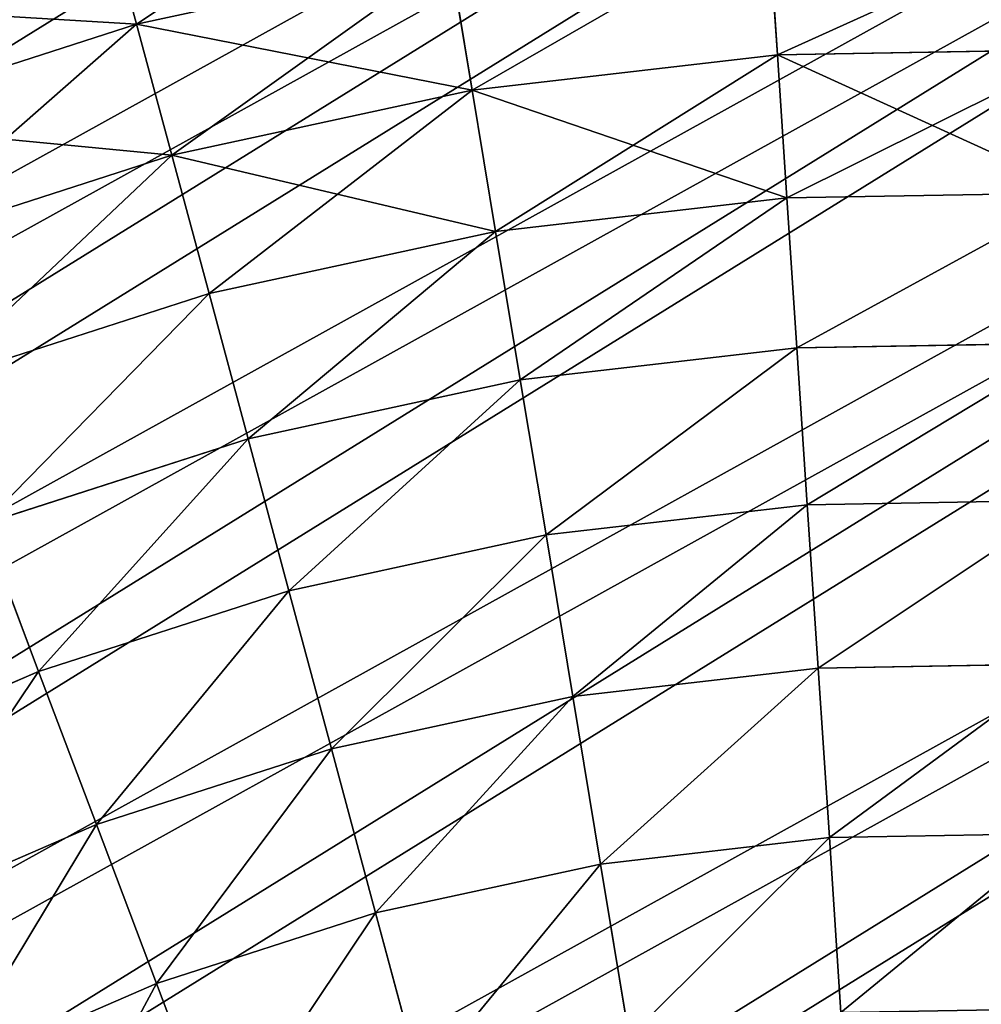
# Model space of a CAD drawing. Extents: x 5 to 635, y -14 to 121.
# Tile 259 of 453: x 399 to 410, y 79 to 91. Entities that reach past the tile are written whole.
import ezdxf

# ---------------------------------------------------------------- set-up
doc = ezdxf.new("R2010")
doc.units = 0
doc.layers.get('0').update_dxf_attribs({"color": 13, "linetype": 'CONTINUOUS'})

# ---------------------------------------------------------------- blocks, each defined once
blk = doc.blocks.new('COMPONENT_4')
for p, q in [((39.944, 87.287, 18.22), (39.552, 88.747, 20.155)), ((39.944, 87.287, 81.659), (39.552, 88.747, 79.725)), ((47.522, 86.925, 16.362), (47.416, 88.527, 18.22)), ((47.416, 88.527, 81.659), (47.522, 86.925, 83.518)), ((43.65, 88.09, 18.22), (39.944, 87.287, 18.22)), ((43.65, 88.09, 81.659), (39.944, 87.287, 81.659)), ((43.912, 86.507, 16.362), (43.65, 88.09, 18.22)), ((43.65, 88.09, 81.659), (43.912, 86.507, 83.518)), ((39.944, 87.287, 18.22), (36.335, 86.124, 18.22)), ((39.944, 87.287, 81.659), (36.335, 86.124, 81.659)), ((40.361, 85.737, 16.362), (39.944, 87.287, 18.22)), ((40.361, 85.737, 83.518), (39.944, 87.287, 81.659)), ((47.522, 86.925, 16.362), (43.912, 86.507, 16.362)), ((47.522, 86.925, 83.518), (43.912, 86.507, 83.518)), ((51.156, 86.988, 16.362), (47.522, 86.925, 16.362)), ((51.156, 86.988, 83.518), (47.522, 86.925, 83.518)), ((47.635, 85.235, 14.584), (47.522, 86.925, 16.362)), ((47.522, 86.925, 83.518), (47.635, 85.235, 85.295)), ((43.912, 86.507, 16.362), (40.361, 85.737, 16.362)), ((43.912, 86.507, 83.518), (40.361, 85.737, 83.518)), ((44.19, 84.836, 14.584), (43.912, 86.507, 16.362)), ((43.912, 86.507, 83.518), (44.19, 84.836, 85.295)), ((40.361, 85.737, 16.362), (36.902, 84.622, 16.362)), ((40.361, 85.737, 83.518), (36.902, 84.622, 83.518)), ((40.801, 84.101, 14.584), (40.361, 85.737, 16.362)), ((40.801, 84.101, 85.295), (40.361, 85.737, 83.518)), ((51.102, 85.294, 14.584), (47.635, 85.235, 14.584)), ((51.102, 85.294, 85.295), (47.635, 85.235, 85.295)), ((47.635, 85.235, 14.584), (44.19, 84.836, 14.584)), ((47.635, 85.235, 85.295), (44.19, 84.836, 85.295)), ((47.752, 83.459, 12.892), (47.635, 85.235, 14.584)), ((47.635, 85.235, 85.295), (47.752, 83.459, 86.987)), ((44.19, 84.836, 14.584), (40.801, 84.101, 14.584)), ((44.19, 84.836, 85.295), (40.801, 84.101, 85.295)), ((44.481, 83.08, 12.892), (44.19, 84.836, 14.584)), ((44.19, 84.836, 85.295), (44.481, 83.08, 86.987)), ((40.801, 84.101, 14.584), (37.5, 83.037, 14.584)), ((40.801, 84.101, 85.295), (37.5, 83.037, 85.295)), ((41.263, 82.382, 12.892), (40.801, 84.101, 14.584)), ((41.263, 82.382, 86.987), (40.801, 84.101, 85.295)), ((47.752, 83.459, 12.892), (44.481, 83.08, 12.892)), ((47.752, 83.459, 86.987), (44.481, 83.08, 86.987)), ((51.045, 83.516, 12.892), (47.752, 83.459, 12.892)), ((51.045, 83.516, 86.987), (47.752, 83.459, 86.987)), ((47.876, 81.603, 11.289), (47.752, 83.459, 12.892)), ((47.752, 83.459, 86.987), (47.876, 81.603, 88.59)), ((44.481, 83.08, 12.892), (41.263, 82.382, 12.892)), ((44.481, 83.08, 86.987), (41.263, 82.382, 86.987)), ((44.786, 81.245, 11.289), (44.481, 83.08, 12.892)), ((44.481, 83.08, 86.987), (44.786, 81.245, 88.59)), ((41.263, 82.382, 12.892), (38.128, 81.372, 12.892)), ((41.263, 82.382, 86.987), (38.128, 81.372, 86.987)), ((41.746, 80.585, 11.289), (41.263, 82.382, 12.892)), ((41.746, 80.585, 88.59), (41.263, 82.382, 86.987)), ((47.876, 81.603, 11.289), (44.786, 81.245, 11.289)), ((47.876, 81.603, 88.59), (44.786, 81.245, 88.59)), ((50.986, 81.656, 11.289), (47.876, 81.603, 11.289)), ((50.986, 81.656, 88.59), (47.876, 81.603, 88.59)), ((48.004, 79.67, 9.779), (47.876, 81.603, 11.289)), ((47.876, 81.603, 88.59), (48.004, 79.67, 90.1)), ((38.785, 79.631, 11.289), (38.128, 81.372, 12.892)), ((38.785, 79.631, 88.59), (38.128, 81.372, 86.987)), ((44.786, 81.245, 11.289), (41.746, 80.585, 11.289)), ((44.786, 81.245, 88.59), (41.746, 80.585, 88.59)), ((45.103, 79.334, 9.779), (44.786, 81.245, 11.289)), ((44.786, 81.245, 88.59), (45.103, 79.334, 90.1)), ((41.746, 80.585, 11.289), (38.785, 79.631, 11.289)), ((41.746, 80.585, 88.59), (38.785, 79.631, 88.59)), ((42.249, 78.715, 9.779), (41.746, 80.585, 11.289)), ((42.249, 78.715, 90.1), (41.746, 80.585, 88.59)), ((50.924, 79.72, 9.779), (48.004, 79.67, 9.779)), ((50.924, 79.72, 90.1), (48.004, 79.67, 90.1)), ((38.785, 79.631, 11.289), (35.932, 78.392, 11.289)), ((38.785, 79.631, 88.59), (35.932, 78.392, 88.59)), ((39.469, 77.819, 9.779), (38.785, 79.631, 11.289)), ((39.469, 77.819, 90.1), (38.785, 79.631, 88.59)), ((48.004, 79.67, 9.779), (45.103, 79.334, 9.779)), ((48.004, 79.67, 90.1), (45.103, 79.334, 90.1)), ((48.137, 77.665, 8.366), (48.004, 79.67, 9.779)), ((48.004, 79.67, 90.1), (48.137, 77.665, 91.513)), ((45.103, 79.334, 9.779), (42.249, 78.715, 9.779)), ((45.103, 79.334, 90.1), (42.249, 78.715, 90.1)), ((45.432, 77.352, 8.366), (45.103, 79.334, 9.779)), ((45.103, 79.334, 90.1), (45.432, 77.352, 91.513)), ((42.249, 78.715, 9.779), (39.469, 77.819, 9.779)), ((42.249, 78.715, 90.1), (39.469, 77.819, 90.1)), ((42.77, 76.775, 8.366), (42.249, 78.715, 9.779)), ((42.77, 76.775, 91.513), (42.249, 78.715, 90.1)), ((39.469, 77.819, 9.779), (36.79, 76.655, 9.779)), ((39.469, 77.819, 90.1), (36.79, 76.655, 90.1)), ((40.178, 75.94, 8.366), (39.469, 77.819, 9.779)), ((40.178, 75.94, 91.513), (39.469, 77.819, 90.1)), ((50.86, 77.712, 8.366), (48.137, 77.665, 8.366)), ((50.86, 77.712, 91.513), (48.137, 77.665, 91.513)), ((48.137, 77.665, 8.366), (45.432, 77.352, 8.366)), ((48.137, 77.665, 91.513), (45.432, 77.352, 91.513)), ((48.274, 75.594, 7.053), (48.137, 77.665, 8.366)), ((48.137, 77.665, 91.513), (48.274, 75.594, 92.826)), ((45.432, 77.352, 8.366), (42.77, 76.775, 8.366)), ((45.432, 77.352, 91.513), (42.77, 76.775, 91.513)), ((45.771, 75.304, 7.053), (45.432, 77.352, 8.366)), ((45.432, 77.352, 91.513), (45.771, 75.304, 92.826)), ((42.77, 76.775, 8.366), (40.178, 75.94, 8.366)), ((42.77, 76.775, 91.513), (40.178, 75.94, 91.513)), ((43.309, 74.77, 7.053), (42.77, 76.775, 8.366)), ((43.309, 74.77, 92.826), (42.77, 76.775, 91.513)), ((40.178, 75.94, 8.366), (37.68, 74.854, 8.366)), ((40.178, 75.94, 91.513), (37.68, 74.854, 91.513)), ((40.911, 73.997, 7.053), (40.178, 75.94, 8.366)), ((40.911, 73.997, 92.826), (40.178, 75.94, 91.513))]:
    blk.add_line(p, q)
mesh = blk.add_polyface()
corners = [(39.552, 88.747, 20.155), (43.65, 88.09, 18.22), (39.944, 87.287, 18.22), (43.402, 89.581, 20.155)]
mesh.append_faces([[corners[k] for k in face] for face in [(0, 1, 2), (1, 0, 3)]], dxfattribs={"vtx0": -1})
mesh = blk.add_polyface()
corners = [(39.944, 87.287, 81.659), (43.402, 89.581, 79.725), (39.552, 88.747, 79.725), (43.65, 88.09, 81.659)]
mesh.append_faces([[corners[k] for k in face] for face in [(0, 1, 2), (1, 0, 3)]], dxfattribs={"vtx0": -1})
mesh = blk.add_polyface()
corners = [(35.802, 87.538, 20.155), (39.944, 87.287, 18.22), (36.335, 86.124, 18.22), (39.552, 88.747, 20.155)]
mesh.append_faces([[corners[k] for k in face] for face in [(0, 1, 2), (1, 0, 3)]], dxfattribs={"vtx0": -1})
mesh = blk.add_polyface()
corners = [(36.335, 86.124, 81.659), (39.552, 88.747, 79.725), (35.802, 87.538, 79.725), (39.944, 87.287, 81.659)]
mesh.append_faces([[corners[k] for k in face] for face in [(0, 1, 2), (1, 0, 3)]], dxfattribs={"vtx0": -1})
mesh = blk.add_polyface()
corners = [(47.416, 88.527, 18.22), (51.156, 86.988, 16.362), (47.522, 86.925, 16.362), (51.207, 88.592, 18.22)]
mesh.append_faces([[corners[k] for k in face] for face in [(0, 1, 2), (1, 0, 3)]], dxfattribs={"vtx0": -1})
mesh = blk.add_polyface()
corners = [(47.522, 86.925, 83.518), (51.207, 88.592, 81.659), (47.416, 88.527, 81.659), (51.156, 86.988, 83.518)]
mesh.append_faces([[corners[k] for k in face] for face in [(0, 1, 2), (1, 0, 3)]], dxfattribs={"vtx0": -1})
mesh = blk.add_polyface()
corners = [(43.912, 86.507, 16.362), (47.416, 88.527, 18.22), (47.522, 86.925, 16.362), (43.65, 88.09, 18.22)]
mesh.append_faces([[corners[k] for k in face] for face in [(0, 1, 2), (1, 0, 3)]], dxfattribs={"vtx0": -1})
mesh = blk.add_polyface()
corners = [(43.912, 86.507, 83.518), (47.416, 88.527, 81.659), (43.65, 88.09, 81.659), (47.522, 86.925, 83.518)]
mesh.append_faces([[corners[k] for k in face] for face in [(0, 1, 2), (1, 0, 3)]], dxfattribs={"vtx0": -1})
mesh = blk.add_polyface()
corners = [(39.944, 87.287, 18.22), (43.912, 86.507, 16.362), (40.361, 85.737, 16.362), (43.65, 88.09, 18.22)]
mesh.append_faces([[corners[k] for k in face] for face in [(0, 1, 2), (1, 0, 3)]], dxfattribs={"vtx0": -1})
mesh = blk.add_polyface()
corners = [(40.361, 85.737, 83.518), (43.65, 88.09, 81.659), (39.944, 87.287, 81.659), (43.912, 86.507, 83.518)]
mesh.append_faces([[corners[k] for k in face] for face in [(0, 1, 2), (1, 0, 3)]], dxfattribs={"vtx0": -1})
mesh = blk.add_polyface()
corners = [(36.335, 86.124, 18.22), (40.361, 85.737, 16.362), (36.902, 84.622, 16.362), (39.944, 87.287, 18.22)]
mesh.append_faces([[corners[k] for k in face] for face in [(0, 1, 2), (1, 0, 3)]], dxfattribs={"vtx0": -1})
mesh = blk.add_polyface()
corners = [(36.902, 84.622, 83.518), (39.944, 87.287, 81.659), (36.335, 86.124, 81.659), (40.361, 85.737, 83.518)]
mesh.append_faces([[corners[k] for k in face] for face in [(0, 1, 2), (1, 0, 3)]], dxfattribs={"vtx0": -1})
mesh = blk.add_polyface()
corners = [(43.912, 86.507, 16.362), (47.635, 85.235, 14.584), (44.19, 84.836, 14.584), (47.522, 86.925, 16.362)]
mesh.append_faces([[corners[k] for k in face] for face in [(0, 1, 2), (1, 0, 3)]], dxfattribs={"vtx0": -1})
mesh = blk.add_polyface()
corners = [(44.19, 84.836, 85.295), (47.522, 86.925, 83.518), (43.912, 86.507, 83.518), (47.635, 85.235, 85.295)]
mesh.append_faces([[corners[k] for k in face] for face in [(0, 1, 2), (1, 0, 3)]], dxfattribs={"vtx0": -1})
mesh = blk.add_polyface()
corners = [(47.522, 86.925, 16.362), (51.102, 85.294, 14.584), (47.635, 85.235, 14.584), (51.156, 86.988, 16.362)]
mesh.append_faces([[corners[k] for k in face] for face in [(0, 1, 2), (1, 0, 3)]], dxfattribs={"vtx0": -1})
mesh = blk.add_polyface()
corners = [(47.635, 85.235, 85.295), (51.156, 86.988, 83.518), (47.522, 86.925, 83.518), (51.102, 85.294, 85.295)]
mesh.append_faces([[corners[k] for k in face] for face in [(0, 1, 2), (1, 0, 3)]], dxfattribs={"vtx0": -1})
mesh = blk.add_polyface()
corners = [(40.361, 85.737, 16.362), (44.19, 84.836, 14.584), (40.801, 84.101, 14.584), (43.912, 86.507, 16.362)]
mesh.append_faces([[corners[k] for k in face] for face in [(0, 1, 2), (1, 0, 3)]], dxfattribs={"vtx0": -1})
mesh = blk.add_polyface()
corners = [(40.801, 84.101, 85.295), (43.912, 86.507, 83.518), (40.361, 85.737, 83.518), (44.19, 84.836, 85.295)]
mesh.append_faces([[corners[k] for k in face] for face in [(0, 1, 2), (1, 0, 3)]], dxfattribs={"vtx0": -1})
mesh = blk.add_polyface()
corners = [(40.361, 85.737, 16.362), (37.5, 83.037, 14.584), (36.902, 84.622, 16.362), (40.801, 84.101, 14.584)]
mesh.append_faces([[corners[k] for k in face] for face in [(0, 1, 2), (1, 0, 3)]], dxfattribs={"vtx0": -1})
mesh = blk.add_polyface()
corners = [(37.5, 83.037, 85.295), (40.361, 85.737, 83.518), (36.902, 84.622, 83.518), (40.801, 84.101, 85.295)]
mesh.append_faces([[corners[k] for k in face] for face in [(0, 1, 2), (1, 0, 3)]], dxfattribs={"vtx0": -1})
mesh = blk.add_polyface()
corners = [(51.102, 85.294, 14.584), (47.752, 83.459, 12.892), (47.635, 85.235, 14.584), (51.045, 83.516, 12.892)]
mesh.append_faces([[corners[k] for k in face] for face in [(0, 1, 2), (1, 0, 3)]], dxfattribs={"vtx0": -1})
mesh = blk.add_polyface()
corners = [(47.752, 83.459, 86.987), (51.102, 85.294, 85.295), (47.635, 85.235, 85.295), (51.045, 83.516, 86.987)]
mesh.append_faces([[corners[k] for k in face] for face in [(0, 1, 2), (1, 0, 3)]], dxfattribs={"vtx0": -1})
mesh = blk.add_polyface()
corners = [(47.635, 85.235, 14.584), (44.481, 83.08, 12.892), (44.19, 84.836, 14.584), (47.752, 83.459, 12.892)]
mesh.append_faces([[corners[k] for k in face] for face in [(0, 1, 2), (1, 0, 3)]], dxfattribs={"vtx0": -1})
mesh = blk.add_polyface()
corners = [(44.481, 83.08, 86.987), (47.635, 85.235, 85.295), (44.19, 84.836, 85.295), (47.752, 83.459, 86.987)]
mesh.append_faces([[corners[k] for k in face] for face in [(0, 1, 2), (1, 0, 3)]], dxfattribs={"vtx0": -1})
mesh = blk.add_polyface()
corners = [(44.19, 84.836, 14.584), (41.263, 82.382, 12.892), (40.801, 84.101, 14.584), (44.481, 83.08, 12.892)]
mesh.append_faces([[corners[k] for k in face] for face in [(0, 1, 2), (1, 0, 3)]], dxfattribs={"vtx0": -1})
mesh = blk.add_polyface()
corners = [(41.263, 82.382, 86.987), (44.19, 84.836, 85.295), (40.801, 84.101, 85.295), (44.481, 83.08, 86.987)]
mesh.append_faces([[corners[k] for k in face] for face in [(0, 1, 2), (1, 0, 3)]], dxfattribs={"vtx0": -1})
mesh = blk.add_polyface()
corners = [(40.801, 84.101, 14.584), (38.128, 81.372, 12.892), (37.5, 83.037, 14.584), (41.263, 82.382, 12.892)]
mesh.append_faces([[corners[k] for k in face] for face in [(0, 1, 2), (1, 0, 3)]], dxfattribs={"vtx0": -1})
mesh = blk.add_polyface()
corners = [(38.128, 81.372, 86.987), (40.801, 84.101, 85.295), (37.5, 83.037, 85.295), (41.263, 82.382, 86.987)]
mesh.append_faces([[corners[k] for k in face] for face in [(0, 1, 2), (1, 0, 3)]], dxfattribs={"vtx0": -1})
mesh = blk.add_polyface()
corners = [(47.752, 83.459, 12.892), (44.786, 81.245, 11.289), (44.481, 83.08, 12.892), (47.876, 81.603, 11.289)]
mesh.append_faces([[corners[k] for k in face] for face in [(0, 1, 2), (1, 0, 3)]], dxfattribs={"vtx0": -1})
mesh = blk.add_polyface()
corners = [(44.786, 81.245, 88.59), (47.752, 83.459, 86.987), (44.481, 83.08, 86.987), (47.876, 81.603, 88.59)]
mesh.append_faces([[corners[k] for k in face] for face in [(0, 1, 2), (1, 0, 3)]], dxfattribs={"vtx0": -1})
mesh = blk.add_polyface()
corners = [(51.045, 83.516, 12.892), (47.876, 81.603, 11.289), (47.752, 83.459, 12.892), (50.986, 81.656, 11.289)]
mesh.append_faces([[corners[k] for k in face] for face in [(0, 1, 2), (1, 0, 3)]], dxfattribs={"vtx0": -1})
mesh = blk.add_polyface()
corners = [(47.876, 81.603, 88.59), (51.045, 83.516, 86.987), (47.752, 83.459, 86.987), (50.986, 81.656, 88.59)]
mesh.append_faces([[corners[k] for k in face] for face in [(0, 1, 2), (1, 0, 3)]], dxfattribs={"vtx0": -1})
mesh = blk.add_polyface()
corners = [(44.481, 83.08, 12.892), (41.746, 80.585, 11.289), (41.263, 82.382, 12.892), (44.786, 81.245, 11.289)]
mesh.append_faces([[corners[k] for k in face] for face in [(0, 1, 2), (1, 0, 3)]], dxfattribs={"vtx0": -1})
mesh = blk.add_polyface()
corners = [(41.746, 80.585, 88.59), (44.481, 83.08, 86.987), (41.263, 82.382, 86.987), (44.786, 81.245, 88.59)]
mesh.append_faces([[corners[k] for k in face] for face in [(0, 1, 2), (1, 0, 3)]], dxfattribs={"vtx0": -1})
mesh = blk.add_polyface()
corners = [(41.263, 82.382, 12.892), (38.785, 79.631, 11.289), (38.128, 81.372, 12.892), (41.746, 80.585, 11.289)]
mesh.append_faces([[corners[k] for k in face] for face in [(0, 1, 2), (1, 0, 3)]], dxfattribs={"vtx0": -1})
mesh = blk.add_polyface()
corners = [(38.785, 79.631, 88.59), (41.263, 82.382, 86.987), (38.128, 81.372, 86.987), (41.746, 80.585, 88.59)]
mesh.append_faces([[corners[k] for k in face] for face in [(0, 1, 2), (1, 0, 3)]], dxfattribs={"vtx0": -1})
mesh = blk.add_polyface()
corners = [(47.876, 81.603, 11.289), (45.103, 79.334, 9.779), (44.786, 81.245, 11.289), (48.004, 79.67, 9.779)]
mesh.append_faces([[corners[k] for k in face] for face in [(0, 1, 2), (1, 0, 3)]], dxfattribs={"vtx0": -1})
mesh = blk.add_polyface()
corners = [(45.103, 79.334, 90.1), (47.876, 81.603, 88.59), (44.786, 81.245, 88.59), (48.004, 79.67, 90.1)]
mesh.append_faces([[corners[k] for k in face] for face in [(0, 1, 2), (1, 0, 3)]], dxfattribs={"vtx0": -1})
mesh = blk.add_polyface()
corners = [(50.986, 81.656, 11.289), (48.004, 79.67, 9.779), (47.876, 81.603, 11.289), (50.924, 79.72, 9.779)]
mesh.append_faces([[corners[k] for k in face] for face in [(0, 1, 2), (1, 0, 3)]], dxfattribs={"vtx0": -1})
mesh = blk.add_polyface()
corners = [(48.004, 79.67, 90.1), (50.986, 81.656, 88.59), (47.876, 81.603, 88.59), (50.924, 79.72, 90.1)]
mesh.append_faces([[corners[k] for k in face] for face in [(0, 1, 2), (1, 0, 3)]], dxfattribs={"vtx0": -1})
mesh = blk.add_polyface()
corners = [(38.128, 81.372, 12.892), (35.932, 78.392, 11.289), (35.108, 80.06, 12.892), (38.785, 79.631, 11.289)]
mesh.append_faces([[corners[k] for k in face] for face in [(0, 1, 2), (1, 0, 3)]], dxfattribs={"vtx0": -1})
mesh = blk.add_polyface()
corners = [(35.932, 78.392, 88.59), (38.128, 81.372, 86.987), (35.108, 80.06, 86.987), (38.785, 79.631, 88.59)]
mesh.append_faces([[corners[k] for k in face] for face in [(0, 1, 2), (1, 0, 3)]], dxfattribs={"vtx0": -1})
mesh = blk.add_polyface()
corners = [(44.786, 81.245, 11.289), (42.249, 78.715, 9.779), (41.746, 80.585, 11.289), (45.103, 79.334, 9.779)]
mesh.append_faces([[corners[k] for k in face] for face in [(0, 1, 2), (1, 0, 3)]], dxfattribs={"vtx0": -1})
mesh = blk.add_polyface()
corners = [(42.249, 78.715, 90.1), (44.786, 81.245, 88.59), (41.746, 80.585, 88.59), (45.103, 79.334, 90.1)]
mesh.append_faces([[corners[k] for k in face] for face in [(0, 1, 2), (1, 0, 3)]], dxfattribs={"vtx0": -1})
mesh = blk.add_polyface()
corners = [(41.746, 80.585, 11.289), (39.469, 77.819, 9.779), (38.785, 79.631, 11.289), (42.249, 78.715, 9.779)]
mesh.append_faces([[corners[k] for k in face] for face in [(0, 1, 2), (1, 0, 3)]], dxfattribs={"vtx0": -1})
mesh = blk.add_polyface()
corners = [(39.469, 77.819, 90.1), (41.746, 80.585, 88.59), (38.785, 79.631, 88.59), (42.249, 78.715, 90.1)]
mesh.append_faces([[corners[k] for k in face] for face in [(0, 1, 2), (1, 0, 3)]], dxfattribs={"vtx0": -1})
mesh = blk.add_polyface()
corners = [(50.924, 79.72, 9.779), (48.137, 77.665, 8.366), (48.004, 79.67, 9.779), (50.86, 77.712, 8.366)]
mesh.append_faces([[corners[k] for k in face] for face in [(0, 1, 2), (1, 0, 3)]], dxfattribs={"vtx0": -1})
mesh = blk.add_polyface()
corners = [(48.137, 77.665, 91.513), (50.924, 79.72, 90.1), (48.004, 79.67, 90.1), (50.86, 77.712, 91.513)]
mesh.append_faces([[corners[k] for k in face] for face in [(0, 1, 2), (1, 0, 3)]], dxfattribs={"vtx0": -1})
mesh = blk.add_polyface()
corners = [(38.785, 79.631, 11.289), (36.79, 76.655, 9.779), (35.932, 78.392, 11.289), (39.469, 77.819, 9.779)]
mesh.append_faces([[corners[k] for k in face] for face in [(0, 1, 2), (1, 0, 3)]], dxfattribs={"vtx0": -1})
mesh = blk.add_polyface()
corners = [(36.79, 76.655, 90.1), (38.785, 79.631, 88.59), (35.932, 78.392, 88.59), (39.469, 77.819, 90.1)]
mesh.append_faces([[corners[k] for k in face] for face in [(0, 1, 2), (1, 0, 3)]], dxfattribs={"vtx0": -1})
mesh = blk.add_polyface()
corners = [(48.004, 79.67, 9.779), (45.432, 77.352, 8.366), (45.103, 79.334, 9.779), (48.137, 77.665, 8.366)]
mesh.append_faces([[corners[k] for k in face] for face in [(0, 1, 2), (1, 0, 3)]], dxfattribs={"vtx0": -1})
mesh = blk.add_polyface()
corners = [(45.432, 77.352, 91.513), (48.004, 79.67, 90.1), (45.103, 79.334, 90.1), (48.137, 77.665, 91.513)]
mesh.append_faces([[corners[k] for k in face] for face in [(0, 1, 2), (1, 0, 3)]], dxfattribs={"vtx0": -1})
mesh = blk.add_polyface()
corners = [(45.103, 79.334, 9.779), (42.77, 76.775, 8.366), (42.249, 78.715, 9.779), (45.432, 77.352, 8.366)]
mesh.append_faces([[corners[k] for k in face] for face in [(0, 1, 2), (1, 0, 3)]], dxfattribs={"vtx0": -1})
mesh = blk.add_polyface()
corners = [(42.77, 76.775, 91.513), (45.103, 79.334, 90.1), (42.249, 78.715, 90.1), (45.432, 77.352, 91.513)]
mesh.append_faces([[corners[k] for k in face] for face in [(0, 1, 2), (1, 0, 3)]], dxfattribs={"vtx0": -1})
mesh = blk.add_polyface()
corners = [(42.249, 78.715, 9.779), (40.178, 75.94, 8.366), (39.469, 77.819, 9.779), (42.77, 76.775, 8.366)]
mesh.append_faces([[corners[k] for k in face] for face in [(0, 1, 2), (1, 0, 3)]], dxfattribs={"vtx0": -1})
mesh = blk.add_polyface()
corners = [(40.178, 75.94, 91.513), (42.249, 78.715, 90.1), (39.469, 77.819, 90.1), (42.77, 76.775, 91.513)]
mesh.append_faces([[corners[k] for k in face] for face in [(0, 1, 2), (1, 0, 3)]], dxfattribs={"vtx0": -1})
mesh = blk.add_polyface()
corners = [(39.469, 77.819, 9.779), (37.68, 74.854, 8.366), (36.79, 76.655, 9.779), (40.178, 75.94, 8.366)]
mesh.append_faces([[corners[k] for k in face] for face in [(0, 1, 2), (1, 0, 3)]], dxfattribs={"vtx0": -1})
mesh = blk.add_polyface()
corners = [(37.68, 74.854, 91.513), (39.469, 77.819, 90.1), (36.79, 76.655, 90.1), (40.178, 75.94, 91.513)]
mesh.append_faces([[corners[k] for k in face] for face in [(0, 1, 2), (1, 0, 3)]], dxfattribs={"vtx0": -1})
mesh = blk.add_polyface()
corners = [(50.86, 77.712, 8.366), (48.274, 75.594, 7.053), (48.137, 77.665, 8.366), (50.794, 75.637, 7.053)]
mesh.append_faces([[corners[k] for k in face] for face in [(0, 1, 2), (1, 0, 3)]], dxfattribs={"vtx0": -1})
mesh = blk.add_polyface()
corners = [(48.274, 75.594, 92.826), (50.86, 77.712, 91.513), (48.137, 77.665, 91.513), (50.794, 75.637, 92.826)]
mesh.append_faces([[corners[k] for k in face] for face in [(0, 1, 2), (1, 0, 3)]], dxfattribs={"vtx0": -1})
mesh = blk.add_polyface()
corners = [(48.137, 77.665, 8.366), (45.771, 75.304, 7.053), (45.432, 77.352, 8.366), (48.274, 75.594, 7.053)]
mesh.append_faces([[corners[k] for k in face] for face in [(0, 1, 2), (1, 0, 3)]], dxfattribs={"vtx0": -1})
mesh = blk.add_polyface()
corners = [(45.771, 75.304, 92.826), (48.137, 77.665, 91.513), (45.432, 77.352, 91.513), (48.274, 75.594, 92.826)]
mesh.append_faces([[corners[k] for k in face] for face in [(0, 1, 2), (1, 0, 3)]], dxfattribs={"vtx0": -1})
mesh = blk.add_polyface()
corners = [(45.432, 77.352, 8.366), (43.309, 74.77, 7.053), (42.77, 76.775, 8.366), (45.771, 75.304, 7.053)]
mesh.append_faces([[corners[k] for k in face] for face in [(0, 1, 2), (1, 0, 3)]], dxfattribs={"vtx0": -1})
mesh = blk.add_polyface()
corners = [(43.309, 74.77, 92.826), (45.432, 77.352, 91.513), (42.77, 76.775, 91.513), (45.771, 75.304, 92.826)]
mesh.append_faces([[corners[k] for k in face] for face in [(0, 1, 2), (1, 0, 3)]], dxfattribs={"vtx0": -1})
mesh = blk.add_polyface()
corners = [(42.77, 76.775, 8.366), (40.911, 73.997, 7.053), (40.178, 75.94, 8.366), (43.309, 74.77, 7.053)]
mesh.append_faces([[corners[k] for k in face] for face in [(0, 1, 2), (1, 0, 3)]], dxfattribs={"vtx0": -1})
mesh = blk.add_polyface()
corners = [(40.911, 73.997, 92.826), (42.77, 76.775, 91.513), (40.178, 75.94, 91.513), (43.309, 74.77, 92.826)]
mesh.append_faces([[corners[k] for k in face] for face in [(0, 1, 2), (1, 0, 3)]], dxfattribs={"vtx0": -1})
mesh = blk.add_polyface()
corners = [(40.178, 75.94, 8.366), (38.6, 72.993, 7.053), (37.68, 74.854, 8.366), (40.911, 73.997, 7.053)]
mesh.append_faces([[corners[k] for k in face] for face in [(0, 1, 2), (1, 0, 3)]], dxfattribs={"vtx0": -1})
mesh = blk.add_polyface()
corners = [(38.6, 72.993, 92.826), (40.178, 75.94, 91.513), (37.68, 74.854, 91.513), (40.911, 73.997, 92.826)]
mesh.append_faces([[corners[k] for k in face] for face in [(0, 1, 2), (1, 0, 3)]], dxfattribs={"vtx0": -1})
blk = doc.blocks.new('COMPONENT_5')
blk.add_blockref('COMPONENT_4', (0, 0))
blk = doc.blocks.new('GROUP_1')
blk.add_circle((54.973, 54.973, -5), 49.5)
mesh = blk.add_polyface()
corners = [(5.582, 58.268, -5), (5.889, 48.57, -5), (5.497, 53.411, -5), (6.143, 63.094, -5), (6.752, 43.789, -5), (7.174, 67.841, -5), (8.081, 39.117, -5), (8.666, 72.464, -5), (9.861, 34.597, -5), (10.603, 76.918, -5), (12.075, 30.273, -5), (12.968, 81.162, -5), (14.703, 26.187, -5), (15.737, 85.153, -5), (17.718, 22.379, -5), (18.884, 88.853, -5), (21.092, 18.884, -5), (22.379, 92.227, -5), (24.793, 15.737, -5), (26.187, 95.243, -5), (28.784, 12.968, -5), (30.273, 97.87, -5), (33.027, 10.603, -5), (34.597, 100.084, -5), (37.482, 8.666, -5), (39.117, 101.864, -5), (42.105, 7.174, -5), (43.789, 103.193, -5), (46.852, 6.143, -5), (48.57, 104.057, -5), (51.677, 5.582, -5), (53.411, 104.448, -5), (56.534, 5.497, -5), (58.268, 104.363, -5), (61.376, 5.889, -5), (63.094, 103.802, -5), (66.156, 6.752, -5), (67.841, 102.771, -5), (70.829, 8.081, -5), (72.464, 101.279, -5), (75.348, 9.861, -5), (76.918, 99.342, -5), (79.672, 12.075, -5), (81.162, 96.977, -5), (83.758, 14.703, -5), (85.153, 94.208, -5), (87.566, 17.718, -5), (88.853, 91.061, -5), (91.061, 21.092, -5), (92.227, 87.566, -5), (94.208, 24.793, -5), (95.243, 83.758, -5), (96.977, 28.784, -5), (97.87, 79.672, -5), (99.342, 33.027, -5), (100.084, 75.348, -5), (101.279, 37.482, -5), (101.864, 70.829, -5), (102.771, 42.105, -5), (103.193, 66.156, -5), (103.802, 46.852, -5), (104.057, 61.376, -5), (104.363, 51.677, -5), (104.448, 56.534, -5)]
mesh.append_faces([[corners[k] for k in face] for face in [(0, 1, 2), (62, 61, 63)]], dxfattribs={"vtx0": -1})
mesh.append_faces([[corners[k] for k in face] for face in [(1, 3, 4), (4, 5, 6), (6, 7, 8), (8, 9, 10), (10, 11, 12), (12, 13, 14), (14, 15, 16), (16, 17, 18), (18, 19, 20), (20, 21, 22), (22, 23, 24), (24, 25, 26), (26, 27, 28), (28, 29, 30), (30, 31, 32), (32, 33, 34), (34, 35, 36), (36, 37, 38), (38, 39, 40), (40, 41, 42), (42, 43, 44), (44, 45, 46), (46, 47, 48), (48, 49, 50), (50, 51, 52), (52, 53, 54), (54, 55, 56), (56, 57, 58), (58, 59, 60), (60, 61, 62)]], dxfattribs={"vtx0": -1, "vtx1": -1})
mesh.append_faces([[corners[k] for k in face] for face in [(1, 0, 3), (4, 3, 5), (6, 5, 7), (8, 7, 9), (10, 9, 11), (12, 11, 13), (14, 13, 15), (16, 15, 17), (18, 17, 19), (20, 19, 21), (22, 21, 23), (24, 23, 25), (26, 25, 27), (28, 27, 29), (30, 29, 31), (32, 31, 33), (34, 33, 35), (36, 35, 37), (38, 37, 39), (40, 39, 41), (42, 41, 43), (44, 43, 45), (46, 45, 47), (48, 47, 49), (50, 49, 51), (52, 51, 53), (54, 53, 55), (56, 55, 57), (58, 57, 59), (60, 59, 61)]], dxfattribs={"vtx0": -1, "vtx2": -1})
mesh = blk.add_polyface()
corners = [(6.782, 48.686, 20), (6.482, 58.208, 20), (6.398, 53.44, 20), (7.032, 62.946, 20), (7.63, 43.993, 20), (8.045, 67.606, 20), (8.934, 39.405, 20), (9.509, 72.145, 20), (10.682, 34.968, 20), (11.411, 76.519, 20), (12.856, 30.723, 20), (13.733, 80.685, 20), (15.436, 26.711, 20), (16.451, 84.603, 20), (18.396, 22.972, 20), (19.541, 88.236, 20), (21.709, 19.541, 20), (22.972, 91.549, 20), (25.342, 16.451, 20), (26.711, 94.509, 20), (29.26, 13.733, 20), (30.723, 97.089, 20), (33.426, 11.411, 20), (34.968, 99.263, 20), (37.8, 9.509, 20), (39.405, 101.011, 20), (42.339, 8.045, 20), (43.993, 102.315, 20), (47, 7.032, 20), (48.686, 103.163, 20), (51.737, 6.482, 20), (53.44, 103.547, 20), (56.505, 6.398, 20), (58.208, 103.464, 20), (61.259, 6.782, 20), (62.946, 102.913, 20), (65.952, 7.63, 20), (67.606, 101.901, 20), (70.54, 8.934, 20), (72.145, 100.436, 20), (74.977, 10.682, 20), (76.519, 98.534, 20), (79.222, 12.856, 20), (80.685, 96.213, 20), (83.234, 15.436, 20), (84.603, 93.494, 20), (86.973, 18.396, 20), (88.236, 90.404, 20), (90.404, 21.709, 20), (91.549, 86.973, 20), (93.494, 25.342, 20), (94.509, 83.234, 20), (96.213, 29.26, 20), (97.089, 79.222, 20), (98.534, 33.426, 20), (99.263, 74.977, 20), (100.436, 37.8, 20), (101.011, 70.54, 20), (101.901, 42.339, 20), (102.315, 65.952, 20), (102.913, 47, 20), (103.163, 61.259, 20), (103.464, 51.737, 20), (103.547, 56.505, 20)]
mesh.append_faces([[corners[k] for k in face] for face in [(0, 1, 2), (61, 62, 63)]], dxfattribs={"vtx0": -1})
mesh.append_faces([[corners[k] for k in face] for face in [(1, 0, 3), (3, 4, 5), (5, 6, 7), (7, 8, 9), (9, 10, 11), (11, 12, 13), (13, 14, 15), (15, 16, 17), (17, 18, 19), (19, 20, 21), (21, 22, 23), (23, 24, 25), (25, 26, 27), (27, 28, 29), (29, 30, 31), (31, 32, 33), (33, 34, 35), (35, 36, 37), (37, 38, 39), (39, 40, 41), (41, 42, 43), (43, 44, 45), (45, 46, 47), (47, 48, 49), (49, 50, 51), (51, 52, 53), (53, 54, 55), (55, 56, 57), (57, 58, 59), (59, 60, 61)]], dxfattribs={"vtx0": -1, "vtx1": -1})
mesh.append_faces([[corners[k] for k in face] for face in [(3, 0, 4), (5, 4, 6), (7, 6, 8), (9, 8, 10), (11, 10, 12), (13, 12, 14), (15, 14, 16), (17, 16, 18), (19, 18, 20), (21, 20, 22), (23, 22, 24), (25, 24, 26), (27, 26, 28), (29, 28, 30), (31, 30, 32), (33, 32, 34), (35, 34, 36), (37, 36, 38), (39, 38, 40), (41, 40, 42), (43, 42, 44), (45, 44, 46), (47, 46, 48), (49, 48, 50), (51, 50, 52), (53, 52, 54), (55, 54, 56), (57, 56, 58), (59, 58, 60), (61, 60, 62)]], dxfattribs={"vtx0": -1, "vtx2": -1})
blk = doc.blocks.new('GROUP_3')
at = {"zscale": -1, "rotation": 120}
blk.add_blockref('GROUP_1', (480.067, 31.394, 138.694), dxfattribs=at)
blk.add_blockref('COMPONENT_5', (355, 1.542))

msp = doc.modelspace()

# ---------------------------------------------------------------- block references
msp.add_blockref('GROUP_3', (5.278, 2.031, 2.908))

doc.saveas('drawing.dxf')
